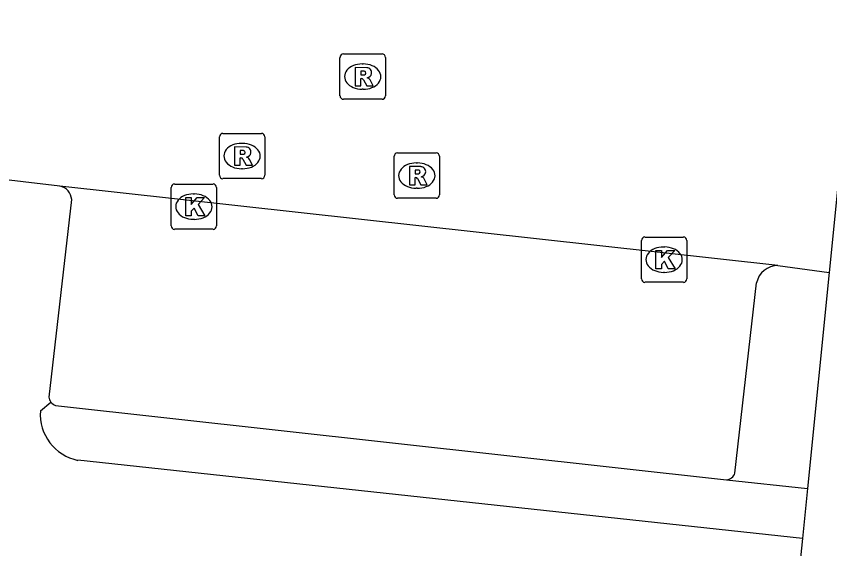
# Model space of a CAD drawing. Extents: x 162026 to 163499, y 387297 to 388169.
# Drawn here: x 162191.2 to 162209.14, y 388102.71 to 388114.47 of the extents above; entities that cross this region are included whole.
import ezdxf

# ---------------------------------------------------------------- set-up
doc = ezdxf.new("R2010")
doc.units = 0
for name, color, linetype in [('IMGEO_Groenvoorziening', 7, 'Continuous'), ('IMGEO_Kolk', 7, 'Continuous'), ('IMGEO_Parkeervlak_open', 7, 'Continuous'), ('IMGEO_Rijbaan_lokaal_open', 7, 'Continuous'), ('IMGEO_Rioolput', 7, 'Continuous'), ('IMGEO_Voetpad_open', 7, 'Continuous')]:
    doc.layers.add(name, color=color, linetype=linetype)

msp = doc.modelspace()

# ---------------------------------------------------------------- linework, layer by layer
at = {"layer": 'IMGEO_Groenvoorziening'}
msp.add_lwpolyline([(162206.863, 388104.234), (162208.653, 388104.044)], dxfattribs=at)
at = {"layer": 'IMGEO_Kolk'}
for p, q in [((162194.615, 388109.838), (162194.615, 388110.69)), ((162194.69, 388110.764), (162195.542, 388110.764)), ((162195.616, 388110.69), (162195.616, 388109.838)), ((162195.103, 388110.544), (162195.128, 388110.544)), ((162195.126, 388109.984), (162195.101, 388109.984)), ((162195.542, 388109.764), (162194.69, 388109.764)), ((162205.063, 388109.594), (162205.915, 388109.594)), ((162204.988, 388108.668), (162204.988, 388109.52)), ((162205.989, 388109.52), (162205.989, 388108.668)), ((162205.476, 388109.374), (162205.501, 388109.374)), ((162205.499, 388108.814), (162205.474, 388108.814)), ((162205.915, 388108.594), (162205.063, 388108.594))]:
    msp.add_line(p, q, dxfattribs=at)
for points in [[(162194.615, 388109.838), (162194.615, 388110.69)], [(162194.69, 388110.764), (162195.542, 388110.764)], [(162195.616, 388110.69), (162195.616, 388109.838)], [(162194.936, 388110.464), (162195.059, 388110.464), (162195.059, 388110.313), (162195.189, 388110.464), (162195.353, 388110.464), (162195.207, 388110.313), (162195.36, 388110.064), (162195.208, 388110.064), (162195.123, 388110.228), (162195.059, 388110.161), (162195.059, 388110.064), (162194.936, 388110.064), (162194.936, 388110.464)], [(162195.542, 388109.764), (162194.69, 388109.764)], [(162205.063, 388109.594), (162205.915, 388109.594)], [(162204.988, 388108.668), (162204.988, 388109.52)], [(162205.989, 388109.52), (162205.989, 388108.668)], [(162205.309, 388109.294), (162205.432, 388109.294), (162205.432, 388109.143), (162205.562, 388109.294), (162205.726, 388109.294), (162205.58, 388109.143), (162205.733, 388108.894), (162205.581, 388108.894), (162205.496, 388109.058), (162205.432, 388108.991), (162205.432, 388108.894), (162205.309, 388108.894), (162205.309, 388109.294)], [(162205.915, 388108.594), (162205.063, 388108.594)]]:
    msp.add_lwpolyline(points, dxfattribs=at)
for centre, start, end in [((162194.692, 388110.688), 91.552, 178.448), ((162194.692, 388110.688), 91.552, 178.448), ((162195.54, 388110.688), 1.552, 88.448), ((162195.54, 388110.688), 1.552, 88.448), ((162194.692, 388109.84), 181.552, 268.448), ((162194.692, 388109.84), 181.552, 268.448), ((162195.54, 388109.84), 271.552, 358.448), ((162195.54, 388109.84), 271.552, 358.448), ((162205.065, 388109.518), 91.552, 178.448), ((162205.065, 388109.518), 91.552, 178.448), ((162205.913, 388109.518), 1.552, 88.448), ((162205.913, 388109.518), 1.552, 88.448), ((162205.065, 388108.67), 181.552, 268.448), ((162205.065, 388108.67), 181.552, 268.448), ((162205.913, 388108.67), 271.552, 358.448), ((162205.913, 388108.67), 271.552, 358.448)]:
    msp.add_arc(centre, 0.0765, start, end, dxfattribs=at)
for centre, major_axis, ratio, start_param, end_param in [((162195.102, 388110.264), (-0.387, 0.002), 0.722429, 4.712389, 7.853982), ((162195.127, 388110.264), (-0.39, 0.002), 0.717154, 1.570796, 4.712389), ((162205.475, 388109.094), (-0.387, 0.002), 0.722429, 4.712389, 7.853982), ((162205.5, 388109.094), (-0.39, 0.002), 0.717154, 1.570796, 4.712389)]:
    msp.add_ellipse(centre, major_axis=major_axis, ratio=ratio, start_param=start_param, end_param=end_param, dxfattribs=at)
at = {"layer": 'IMGEO_Parkeervlak_open'}
for points in [[(162207.051, 388104.379), (162207.529, 388108.582)], [(162192.067, 388105.876), (162206.863, 388104.234)]]:
    msp.add_lwpolyline(points, dxfattribs=at)
for centre, radius, start, end in [((162207.996, 388108.487), 0.477, 89.6538, 168.5523), ((162192.134, 388106.083), 0.217, 217.6357, 252.0149), ((162206.844, 388104.453), 0.22, 275.0352, 340.2491)]:
    msp.add_arc(centre, radius, start, end, dxfattribs=at)
at = {"layer": 'IMGEO_Rijbaan_lokaal_open'}
for points in [[(162209.74, 388114.919), (162209.13, 388108.814)], [(162192.161, 388110.716), (162189.728, 388111.001)], [(162207.999, 388108.964), (162192.161, 388110.716)], [(162207.999, 388108.964), (162209.13, 388108.814)]]:
    msp.add_lwpolyline(points, dxfattribs=at)
at = {"layer": 'IMGEO_Rioolput'}
for p, q in [((162198.339, 388112.708), (162198.339, 388113.56)), ((162198.414, 388113.634), (162199.266, 388113.634)), ((162199.34, 388113.56), (162199.34, 388112.708)), ((162198.827, 388113.414), (162198.852, 388113.414)), ((162198.85, 388112.854), (162198.825, 388112.854)), ((162199.266, 388112.634), (162198.414, 388112.634)), ((162195.678, 388110.956), (162195.678, 388111.808)), ((162195.753, 388111.882), (162196.605, 388111.882)), ((162196.679, 388111.808), (162196.679, 388110.956)), ((162196.166, 388111.662), (162196.191, 388111.662)), ((162199.533, 388110.523), (162199.533, 388111.375)), ((162199.608, 388111.449), (162200.46, 388111.449)), ((162200.534, 388111.375), (162200.534, 388110.523)), ((162200.021, 388111.229), (162200.046, 388111.229)), ((162196.189, 388111.102), (162196.164, 388111.102)), ((162196.605, 388110.882), (162195.753, 388110.882)), ((162200.044, 388110.669), (162200.019, 388110.669)), ((162200.46, 388110.449), (162199.608, 388110.449))]:
    msp.add_line(p, q, dxfattribs=at)
for points in [[(162198.339, 388112.708), (162198.339, 388113.56)], [(162198.414, 388113.634), (162199.266, 388113.634)], [(162199.34, 388113.56), (162199.34, 388112.708)], [(162198.928, 388113.332), (162198.676, 388113.334), (162198.676, 388112.934)], [(162198.854, 388113.253), (162198.8, 388113.253), (162198.8, 388113.172)], [(162198.8, 388113.172), (162198.852, 388113.172)], [(162198.676, 388112.934), (162198.8, 388112.934), (162198.8, 388113.096), (162198.811, 388113.096)], [(162198.858, 388113.067), (162198.929, 388112.934), (162199.069, 388112.934), (162199.004, 388113.06)], [(162199.266, 388112.634), (162198.414, 388112.634)], [(162195.678, 388110.956), (162195.678, 388111.808)], [(162195.753, 388111.882), (162196.605, 388111.882)], [(162196.679, 388111.808), (162196.679, 388110.956)], [(162196.267, 388111.58), (162196.015, 388111.582), (162196.015, 388111.182)], [(162196.193, 388111.501), (162196.139, 388111.501), (162196.139, 388111.42)], [(162196.139, 388111.42), (162196.191, 388111.42)], [(162199.533, 388110.523), (162199.533, 388111.375)], [(162199.608, 388111.449), (162200.46, 388111.449)], [(162200.534, 388111.375), (162200.534, 388110.523)], [(162196.015, 388111.182), (162196.139, 388111.182), (162196.139, 388111.344), (162196.15, 388111.344)], [(162196.197, 388111.315), (162196.268, 388111.182), (162196.408, 388111.182), (162196.343, 388111.308)], [(162200.122, 388111.147), (162199.87, 388111.149), (162199.87, 388110.749)], [(162200.048, 388111.068), (162199.994, 388111.068), (162199.994, 388110.987)], [(162196.605, 388110.882), (162195.753, 388110.882)], [(162199.87, 388110.749), (162199.994, 388110.749), (162199.994, 388110.911), (162200.005, 388110.911)], [(162199.994, 388110.987), (162200.046, 388110.987)], [(162200.052, 388110.882), (162200.123, 388110.749), (162200.263, 388110.749), (162200.198, 388110.875)], [(162200.46, 388110.449), (162199.608, 388110.449)]]:
    msp.add_lwpolyline(points, dxfattribs=at)
for centre, radius, start, end in [((162198.416, 388113.558), 0.0765, 91.552, 178.448), ((162198.416, 388113.558), 0.0765, 91.552, 178.448), ((162199.264, 388113.558), 0.0765, 1.552, 88.448), ((162199.264, 388113.558), 0.0765, 1.552, 88.448), ((162198.836, 388113.361), 0.19, 274.7715, 282.9687), ((162198.86, 388113.157), 0.0964, 77.0061, 93.1865), ((162198.874, 388113.214), 0.0378, 276.6634, 79.6772), ((162198.927, 388113.222), 0.109, 350.3612, 89.416), ((162198.925, 388113.222), 0.112, 277.5842, 350.9817), ((162198.81, 388113.043), 0.0533, 26.0293, 88.6989), ((162198.909, 388113.007), 0.108, 29.5134, 73.7905), ((162198.416, 388112.71), 0.0765, 181.552, 268.448), ((162198.416, 388112.71), 0.0765, 181.552, 268.448), ((162199.264, 388112.71), 0.0765, 271.552, 358.448), ((162199.264, 388112.71), 0.0765, 271.552, 358.448), ((162195.755, 388111.806), 0.0765, 91.552, 178.448), ((162195.755, 388111.806), 0.0765, 91.552, 178.448), ((162196.603, 388111.806), 0.0765, 1.552, 88.448), ((162196.603, 388111.806), 0.0765, 1.552, 88.448), ((162196.266, 388111.47), 0.109, 350.3612, 89.416), ((162196.175, 388111.609), 0.19, 274.7715, 282.9687), ((162196.199, 388111.405), 0.0964, 77.0061, 93.1865), ((162196.213, 388111.462), 0.0378, 276.6634, 79.6772), ((162196.264, 388111.47), 0.112, 277.5842, 350.9817), ((162199.61, 388111.373), 0.0765, 91.552, 178.448), ((162199.61, 388111.373), 0.0765, 91.552, 178.448), ((162200.458, 388111.373), 0.0765, 1.552, 88.448), ((162200.458, 388111.373), 0.0765, 1.552, 88.448), ((162196.149, 388111.291), 0.0533, 26.0293, 88.6989), ((162196.248, 388111.255), 0.108, 29.5134, 73.7905), ((162200.054, 388110.972), 0.0964, 77.0061, 93.1865), ((162200.068, 388111.029), 0.0378, 276.6634, 79.6772), ((162200.121, 388111.037), 0.109, 350.3612, 89.416), ((162200.119, 388111.037), 0.112, 277.5842, 350.9817), ((162195.755, 388110.958), 0.0765, 181.552, 268.448), ((162195.755, 388110.958), 0.0765, 181.552, 268.448), ((162196.603, 388110.958), 0.0765, 271.552, 358.448), ((162196.603, 388110.958), 0.0765, 271.552, 358.448), ((162200.004, 388110.858), 0.0533, 26.0293, 88.6989), ((162200.03, 388111.176), 0.19, 274.7715, 282.9687), ((162200.103, 388110.822), 0.108, 29.5134, 73.7905), ((162199.61, 388110.525), 0.0765, 181.552, 268.448), ((162199.61, 388110.525), 0.0765, 181.552, 268.448), ((162200.458, 388110.525), 0.0765, 271.552, 358.448), ((162200.458, 388110.525), 0.0765, 271.552, 358.448)]:
    msp.add_arc(centre, radius, start, end, dxfattribs=at)
for centre, major_axis, ratio, start_param, end_param in [((162198.826, 388113.134), (-0.387, 0.002), 0.722429, 4.712389, 7.853982), ((162198.851, 388113.134), (-0.39, 0.002), 0.717154, 1.570796, 4.712389), ((162196.165, 388111.382), (-0.387, 0.002), 0.722429, 4.712389, 7.853982), ((162196.19, 388111.382), (-0.39, 0.002), 0.717154, 1.570796, 4.712389), ((162200.02, 388110.949), (-0.387, 0.002), 0.722429, 4.712389, 7.853982), ((162200.045, 388110.949), (-0.39, 0.002), 0.717154, 1.570796, 4.712389)]:
    msp.add_ellipse(centre, major_axis=major_axis, ratio=ratio, start_param=start_param, end_param=end_param, dxfattribs=at)
at = {"layer": 'IMGEO_Voetpad_open'}
for points in [[(162191.92, 388106.062), (162192.421, 388110.422)], [(162209.13, 388108.814), (162208.653, 388104.044)], [(162191.731, 388105.759), (162191.962, 388105.95)], [(162208.542, 388102.936), (162192.559, 388104.665)], [(162208.653, 388104.044), (162208.542, 388102.936)], [(162208.542, 388102.936), (162208.292, 388100.515)]]:
    msp.add_lwpolyline(points, dxfattribs=at)
for centre, radius, start, end in [((162192.097, 388110.397), 0.325, 4.3609, 78.6152), ((162192.133, 388106.078), 0.214, 184.2958, 216.8162), ((162192.763, 388105.679), 1.035, 175.5878, 258.6531)]:
    msp.add_arc(centre, radius, start, end, dxfattribs=at)

doc.saveas('drawing.dxf')
